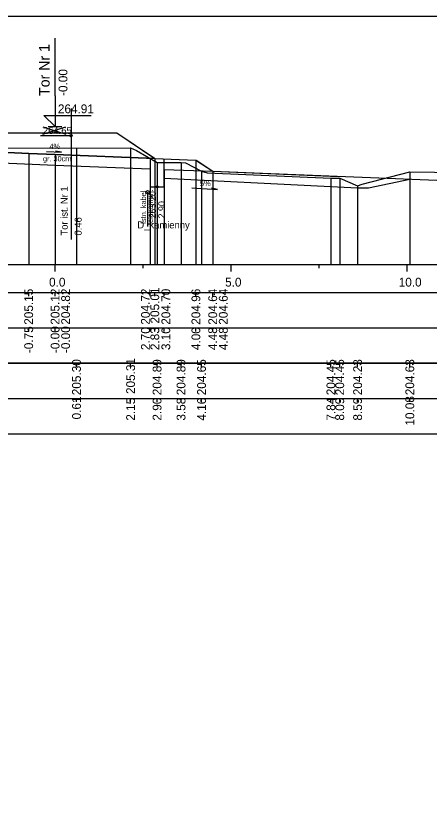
# Model space of a CAD drawing. Extents: x 6516023 to 6560129, y 5513077 to 5529206.
# Drawn here: x 6520767.44 to 6520779.17, y 5514234.78 to 5514257.51 of the extents above; entities that cross this region are included whole.
import ezdxf

# ---------------------------------------------------------------- set-up
doc = ezdxf.new("R2010")
doc.units = 0
for name, color, linetype in [('IR_default', 7, 'Continuous'), ('TOR_PRZEK_P-kable', 7, 'Continuous'), ('TOR_PRZEK_P-komponent', 7, 'Continuous'), ('TOR_PRZEK_P-odwodnienie', 7, 'Continuous'), ('TOR_PRZEK_P-opisy', 7, 'Continuous'), ('TOR_PRZEK_P-schodkowanie+wymiana', 7, 'Continuous'), ('TOR_PRZEK_P-tabelka istniejace', 7, 'Continuous'), ('TOR_PRZEK_P-tabelka projektowane', 7, 'Continuous'), ('TOR_PRZEK_P-teren istniejacy', 7, 'Continuous'), ('TOR_PRZEK_P-tory istniejace', 7, 'Continuous'), ('TOR_PRZEK_P-tory projektowane', 7, 'Continuous'), ('TOR_PRZEK_P-uklad odniesienia', 7, 'Continuous'), ('TOR_PRZEK_P-warstwa ochronna I', 7, 'Continuous'), ('TOR_PRZEK_P-warstwa ochronna II', 7, 'Continuous'), ('TOR_PS_T-skarpy projektowane', 7, 'Continuous'), ('TOR_RAMKI-ramka+tabelka 1', 7, 'Continuous')]:
    doc.layers.add(name, color=color, linetype=linetype)

msp = doc.modelspace()

# ---------------------------------------------------------------- linework, layer by layer
at = {"layer": 'IR_default'}
msp.add_lwpolyline([(6520766.802, 5514254.188), (6520770.267, 5514254.188), (6520770.302, 5514254.188), (6520771.374, 5514253.473), (6520771.385, 5514253.466), (6520772.54, 5514253.42), (6520772.552, 5514253.419), (6520772.558, 5514253.415), (6520773.03, 5514253.1), (6520773.03, 5514253.1), (6520776.606, 5514252.957)], dxfattribs=at)
at = {"layer": 'TOR_PRZEK_P-kable'}
msp.add_line((6520771.181, 5514252.504), (6520771.181, 5514251.53), dxfattribs=at)
msp.add_circle((6520771.181, 5514252.504), 0.05, dxfattribs=at)
at = {"layer": 'TOR_PRZEK_P-komponent'}
msp.add_lwpolyline([(6520762.752, 5514254.188), (6520766.252, 5514254.188), (6520766.802, 5514254.188), (6520770.302, 5514254.188), (6520771.385, 5514253.466), (6520768.552, 5514253.579), (6520767.802, 5514253.609), (6520766.582, 5514253.658), (6520765.252, 5514253.605), (6520764.502, 5514253.575), (6520761.661, 5514253.461), (6520761.661, 5514253.461)], close=True, dxfattribs=at)
at = {"layer": 'TOR_PRZEK_P-odwodnienie'}
msp.add_line((6520771.452, 5514252.661), (6520771.452, 5514251.723), dxfattribs=at)
msp.add_lwpolyline([(6520771.252, 5514253.471), (6520771.252, 5514252.661), (6520771.652, 5514252.661), (6520771.652, 5514253.455)], dxfattribs=at)
msp.add_circle((6520771.452, 5514252.661), 0.03, dxfattribs=at)
at = {"layer": 'TOR_PRZEK_P-opisy'}
msp.add_lwpolyline([(6520768.313, 5514253.667), (6520768.731, 5514253.648), (6520768.563, 5514253.676)], dxfattribs=at)
at = {"layer": 'TOR_PRZEK_P-schodkowanie+wymiana'}
msp.add_lwpolyline([(6520771.652, 5514252.91), (6520777.146, 5514252.635), (6520777.457, 5514252.635), (6520778.628, 5514252.876)], dxfattribs=at)
at = {"layer": 'TOR_PRZEK_P-tabelka istniejace'}
for p, q in [((6520769.16, 5514247.556), (6520769.16, 5514247.656)), ((6520770.698, 5514247.556), (6520770.698, 5514247.656)), ((6520771.449, 5514247.556), (6520771.449, 5514247.656)), ((6520772.13, 5514247.556), (6520772.13, 5514247.656)), ((6520772.713, 5514247.556), (6520772.713, 5514247.656)), ((6520776.387, 5514247.556), (6520776.387, 5514247.656)), ((6520776.638, 5514247.556), (6520776.638, 5514247.656)), ((6520777.146, 5514247.556), (6520777.146, 5514247.656)), ((6520778.628, 5514247.556), (6520778.628, 5514247.656)), ((6520724.752, 5514246.656), (6520808.552, 5514246.656)), ((6520769.16, 5514246.556), (6520769.16, 5514246.656)), ((6520770.698, 5514246.556), (6520770.698, 5514246.656)), ((6520771.449, 5514246.556), (6520771.449, 5514246.656)), ((6520772.13, 5514246.556), (6520772.13, 5514246.656)), ((6520772.713, 5514246.556), (6520772.713, 5514246.656)), ((6520776.387, 5514246.556), (6520776.387, 5514246.656)), ((6520776.638, 5514246.556), (6520776.638, 5514246.656)), ((6520777.146, 5514246.556), (6520777.146, 5514246.656)), ((6520778.628, 5514246.556), (6520778.628, 5514246.656))]:
    msp.add_line(p, q, dxfattribs=at)
for points in [[(6520769.16, 5514253.759), (6520769.16, 5514250.656), (6520769.16, 5514250.526), (6520769.16, 5514250.456)], [(6520770.698, 5514253.767), (6520770.698, 5514250.656), (6520770.698, 5514250.526), (6520770.698, 5514250.456)], [(6520771.449, 5514253.348), (6520771.449, 5514250.656), (6520771.449, 5514250.526), (6520771.449, 5514250.456)], [(6520772.13, 5514253.348), (6520772.13, 5514250.656), (6520772.13, 5514250.526), (6520772.13, 5514250.456)], [(6520772.713, 5514253.104), (6520772.713, 5514250.656), (6520772.713, 5514250.526), (6520772.713, 5514250.456)], [(6520778.628, 5514253.083), (6520778.628, 5514250.656), (6520778.628, 5514250.526), (6520778.628, 5514250.456)], [(6520776.387, 5514252.908), (6520776.387, 5514250.656), (6520776.387, 5514250.526), (6520776.387, 5514250.456)], [(6520776.638, 5514252.904), (6520776.638, 5514250.656), (6520776.638, 5514250.526), (6520776.638, 5514250.456)], [(6520777.146, 5514252.689), (6520777.146, 5514250.656), (6520777.146, 5514250.526), (6520777.146, 5514250.456)]]:
    msp.add_lwpolyline(points, dxfattribs=at)
msp.add_lwpolyline([(6520724.752, 5514247.656), (6520724.752, 5514245.656), (6520808.552, 5514245.656), (6520808.552, 5514247.656)], close=True, dxfattribs=at)
at = {"layer": 'TOR_PRZEK_P-tabelka projektowane'}
for p, q in [((6520767.802, 5514249.556), (6520767.802, 5514249.656)), ((6520768.552, 5514249.556), (6520768.552, 5514249.656)), ((6520771.252, 5514249.556), (6520771.252, 5514249.656)), ((6520771.385, 5514249.556), (6520771.385, 5514249.656)), ((6520771.652, 5514249.556), (6520771.652, 5514249.656)), ((6520772.552, 5514249.556), (6520772.552, 5514249.656)), ((6520773.03, 5514249.556), (6520773.03, 5514249.656)), ((6520724.752, 5514248.656), (6520808.552, 5514248.656)), ((6520767.802, 5514248.556), (6520767.802, 5514248.656)), ((6520768.552, 5514248.556), (6520768.552, 5514248.656)), ((6520771.252, 5514248.556), (6520771.252, 5514248.656)), ((6520771.385, 5514248.556), (6520771.385, 5514248.656)), ((6520771.652, 5514248.556), (6520771.652, 5514248.656)), ((6520772.552, 5514248.556), (6520772.552, 5514248.656)), ((6520773.03, 5514248.556), (6520773.03, 5514248.656))]:
    msp.add_line(p, q, dxfattribs=at)
for points in [[(6520767.802, 5514253.609), (6520767.802, 5514250.656), (6520767.802, 5514250.526), (6520767.802, 5514250.456)], [(6520768.552, 5514253.579), (6520768.552, 5514250.656), (6520768.552, 5514250.526), (6520768.552, 5514250.456)], [(6520771.385, 5514253.466), (6520771.385, 5514250.656), (6520771.385, 5514250.526), (6520771.385, 5514250.456)], [(6520772.552, 5514253.419), (6520772.552, 5514250.656), (6520772.552, 5514250.526), (6520772.552, 5514250.456)], [(6520768.552, 5514253.279), (6520768.552, 5514250.656), (6520768.552, 5514250.526), (6520768.552, 5514250.456)], [(6520771.252, 5514253.171), (6520771.252, 5514250.656), (6520771.252, 5514250.526), (6520771.252, 5514250.456)], [(6520771.652, 5514253.155), (6520771.652, 5514250.656), (6520771.652, 5514250.526), (6520771.652, 5514250.456)], [(6520773.03, 5514253.1), (6520773.03, 5514250.656), (6520773.03, 5514250.526), (6520773.03, 5514250.456)]]:
    msp.add_lwpolyline(points, dxfattribs=at)
msp.add_lwpolyline([(6520724.752, 5514249.656), (6520724.752, 5514247.656), (6520808.552, 5514247.656), (6520808.552, 5514249.656)], close=True, dxfattribs=at)
at = {"layer": 'TOR_PRZEK_P-teren istniejacy'}
msp.add_lwpolyline([(6520763.214, 5514253.767), (6520769.16, 5514253.759), (6520770.698, 5514253.767), (6520770.866, 5514253.687), (6520771.449, 5514253.348), (6520772.13, 5514253.348), (6520772.261, 5514253.342), (6520772.713, 5514253.104), (6520772.869, 5514253.054), (6520776.387, 5514252.908), (6520776.638, 5514252.904), (6520777.146, 5514252.689), (6520777.278, 5514252.739), (6520778.628, 5514253.083), (6520787.061, 5514252.976)], dxfattribs=at)
at = {"layer": 'TOR_PRZEK_P-tory istniejace'}
for p, q in [((6520769.006, 5514254.884), (6520769.006, 5514251.163)), ((6520768.207, 5514254.156), (6520768.859, 5514254.358)), ((6520768.207, 5514254.358), (6520768.859, 5514254.156)), ((6520769.007, 5514254.108), (6520768.141, 5514254.108))]:
    msp.add_line(p, q, dxfattribs=at)
msp.add_circle((6520769.007, 5514254.108), 0.035, dxfattribs=at)
at = {"layer": 'TOR_PRZEK_P-tory projektowane'}
for p, q in [((6520768.552, 5514255.246), (6520768.552, 5514256.878)), ((6520768.552, 5514255.246), (6520768.552, 5514254.368)), ((6520768.552, 5514254.368), (6520768.232, 5514254.687)), ((6520768.232, 5514254.687), (6520769.577, 5514254.687)), ((6520768.36, 5514254.368), (6520768.743, 5514254.368))]:
    msp.add_line(p, q, dxfattribs=at)
at = {"layer": 'TOR_PRZEK_P-uklad odniesienia'}
for p, q in [((6520728.552, 5514250.456), (6520808.552, 5514250.456)), ((6520768.552, 5514250.256), (6520768.552, 5514250.456)), ((6520771.052, 5514250.356), (6520771.052, 5514250.456)), ((6520773.552, 5514250.256), (6520773.552, 5514250.456)), ((6520776.052, 5514250.356), (6520776.052, 5514250.456)), ((6520778.552, 5514250.256), (6520778.552, 5514250.456))]:
    msp.add_line(p, q, dxfattribs=at)
at = {"layer": 'TOR_PRZEK_P-warstwa ochronna I'}
for points in [[(6520760.023, 5514253.095), (6520764.502, 5514253.275), (6520766.582, 5514253.358), (6520768.552, 5514253.279), (6520771.252, 5514253.171)], [(6520771.652, 5514253.155), (6520773.03, 5514253.1)]]:
    msp.add_lwpolyline(points, dxfattribs=at)
at = {"layer": 'TOR_PRZEK_P-warstwa ochronna II'}
msp.add_lwpolyline([(6520756.267, 5514253.613), (6520758.333, 5514252.236), (6520758.733, 5514252.236), (6520760.502, 5514253.415), (6520764.502, 5514253.575), (6520765.252, 5514253.605), (6520766.582, 5514253.658), (6520767.802, 5514253.609), (6520768.552, 5514253.579), (6520771.385, 5514253.466), (6520772.552, 5514253.419), (6520773.03, 5514253.1), (6520787.882, 5514252.506), (6520788.473, 5514252.112), (6520788.873, 5514252.112), (6520790.915, 5514253.457)], dxfattribs=at)
at = {"layer": 'TOR_PS_T-skarpy projektowane'}
msp.add_lwpolyline([(6520772.434, 5514252.629), (6520773.169, 5514252.589), (6520772.997, 5514252.62)], dxfattribs=at)
at = {"layer": 'TOR_RAMKI-ramka+tabelka 1'}
msp.add_lwpolyline([(6520722.102, 5514257.506), (6520969.602, 5514257.506), (6520969.602, 5514166.006), (6520722.102, 5514166.006)], close=True, dxfattribs=at)

# ---------------------------------------------------------------- texts
at = {"layer": 'TOR_PRZEK_P-kable'}
for s, height, p in [('Istn. kabel', 0.14999, (6520771.136, 5514251.606)), ('telekomun.', 0.15, (6520771.33, 5514251.578))]:
    msp.add_text(s, height=height, rotation=90.0511, dxfattribs=at).set_placement(p)
at = {"layer": 'TOR_PRZEK_P-odwodnienie'}
for s, height, rotation, p in [('263.20', 0.19, 90, (6520771.421, 5514251.761)), ('2.90', 0.19, 90, (6520771.674, 5514251.761)), ('D_kamienny', 0.2, 360, (6520770.89, 5514251.48))]:
    msp.add_text(s, height=height, rotation=rotation, dxfattribs=at).set_placement(p)
at = {"layer": 'TOR_PRZEK_P-opisy'}
msp.add_text('4%', height=0.15, rotation=359.8485, dxfattribs=at).set_placement((6520768.392, 5514253.733))
at = {"layer": 'TOR_PRZEK_P-tabelka istniejace'}
for s, p in [('205.30', (6520769.285, 5514246.748)), ('205.31', (6520770.823, 5514246.782)), ('204.89', (6520771.574, 5514246.748)), ('204.89', (6520772.255, 5514246.748)), ('204.65', (6520772.838, 5514246.747)), ('204.45', (6520776.512, 5514246.747)), ('204.45', (6520776.763, 5514246.747)), ('204.23', (6520777.271, 5514246.748)), ('204.63', (6520778.753, 5514246.748)), ('0.61', (6520769.285, 5514246.062)), ('2.15', (6520770.823, 5514246.026)), ('2.90', (6520771.574, 5514246.028)), ('3.58', (6520772.255, 5514246.027)), ('4.16', (6520772.838, 5514246.027)), ('7.84', (6520776.512, 5514246.028)), ('8.09', (6520776.763, 5514246.028)), ('8.59', (6520777.271, 5514246.028)), ('10.08', (6520778.753, 5514245.887))]:
    msp.add_text(s, height=0.25, rotation=90, dxfattribs=at).set_placement(p)
at = {"layer": 'TOR_PRZEK_P-tabelka projektowane'}
for s, p in [('205.01', (6520771.51, 5514248.782)), ('205.15', (6520767.927, 5514248.747)), ('205.12', (6520768.677, 5514248.75)), ('204.82', (6520768.977, 5514248.75)), ('204.72', (6520771.243, 5514248.75)), ('204.70', (6520771.824, 5514248.748)), ('204.96', (6520772.677, 5514248.747)), ('204.64', (6520773.155, 5514248.748)), ('204.64', (6520773.455, 5514248.748)), ('-0.75', (6520767.927, 5514247.943)), ('-0.00', (6520768.677, 5514247.944)), ('-0.00', (6520768.977, 5514247.944)), ('2.70', (6520771.243, 5514248.028)), ('2.83', (6520771.51, 5514248.027)), ('3.10', (6520771.824, 5514248.028)), ('4.00', (6520772.677, 5514248.028)), ('4.48', (6520773.155, 5514248.027)), ('4.48', (6520773.455, 5514248.027))]:
    msp.add_text(s, height=0.25, rotation=90, dxfattribs=at).set_placement(p)
at = {"layer": 'TOR_PRZEK_P-tory istniejace'}
msp.add_text('264.65', height=0.2, dxfattribs=at).set_placement((6520768.207, 5514254.158))
for s, rotation, p in [('Tor ist. Nr 1', 90.0511, (6520768.913, 5514251.278)), ('0.46', 90, (6520769.307, 5514251.278))]:
    msp.add_text(s, height=0.2, rotation=rotation, dxfattribs=at).set_placement(p)
at = {"layer": 'TOR_PRZEK_P-tory projektowane'}
for s, height, p in [('Tor Nr 1', 0.3, (6520768.397, 5514255.239)), ('-0.00', 0.25, (6520768.902, 5514255.238))]:
    msp.add_text(s, height=height, rotation=90, dxfattribs=at).set_placement(p)
msp.add_text('264.91', height=0.25, dxfattribs=at).set_placement((6520768.632, 5514254.748))
at = {"layer": 'TOR_PRZEK_P-uklad odniesienia'}
for s, p in [('0.0', (6520768.382, 5514249.831)), ('5.0', (6520773.382, 5514249.831)), ('10.0', (6520778.313, 5514249.831))]:
    msp.add_text(s, height=0.25, dxfattribs=at).set_placement(p)
at = {"layer": 'TOR_PRZEK_P-warstwa ochronna I'}
msp.add_text('gr. 30cm', height=0.15, dxfattribs=at).set_placement((6520768.208, 5514253.383))
at = {"layer": 'TOR_PS_T-skarpy projektowane'}
msp.add_text('5%', height=0.1545, dxfattribs=at).set_placement((6520772.666, 5514252.68))

doc.saveas('drawing.dxf')
